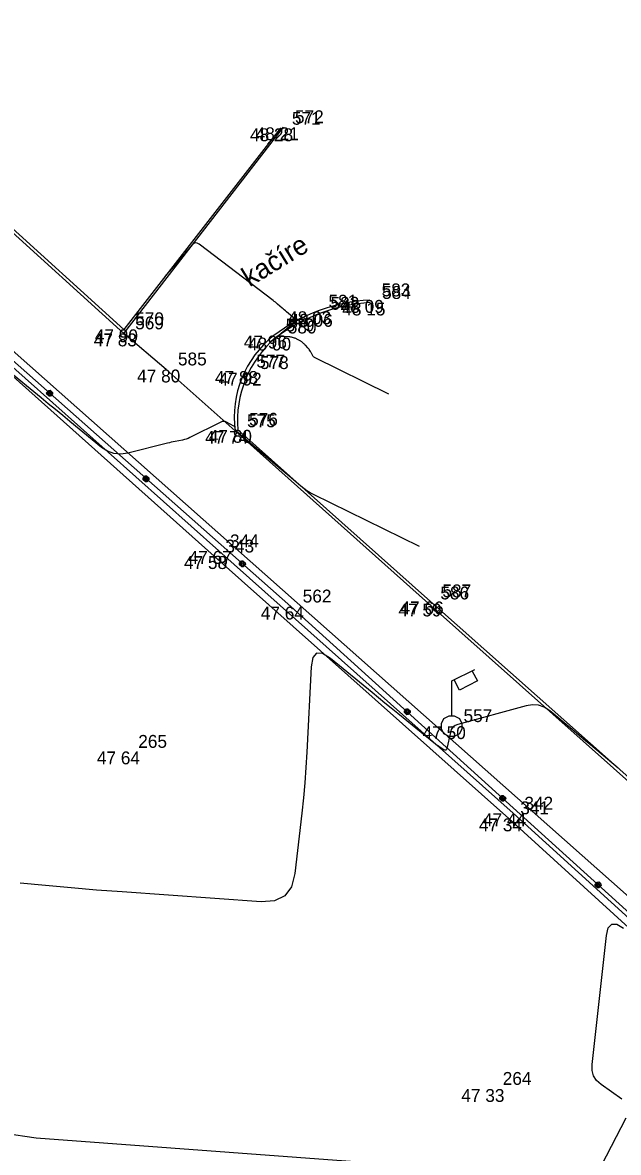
# Model space of a CAD drawing. Extents: x -702257 to -701487, y -1009871 to -1008841.
# Drawn here: x -701660.77 to -701649.22, y -1009023.63 to -1009001.71 of the extents above; entities that cross this region are included whole.
import ezdxf

# ---------------------------------------------------------------- set-up
doc = ezdxf.new("R2010")
doc.units = 0
for name, color, linetype in [('Ex_Major Contours', 7, 'Continuous'), ('Ex_Minor Contours', 7, 'Continuous'), ('Z_body', 7, 'Continuous'), ('Z_body_cisla', 7, 'Continuous'), ('Z_body_vysky_redukovane', 7, 'Continuous'), ('Z_katastr_hranice', 7, 'Continuous'), ('Z_komunikace', 7, 'Continuous'), ('Z_obruba', 7, 'Continuous'), ('Z_popisy', 7, 'Continuous'), ('Z_rozhranni', 7, 'Continuous'), ('Z_site_vo_znaky', 7, 'Continuous'), ('Z_zabradli', 7, 'Continuous'), ('Z_zabradli_znaky', 7, 'Continuous')]:
    doc.layers.add(name, color=color, linetype=linetype)

# ---------------------------------------------------------------- blocks, each defined once
blk = doc.blocks.new('POINT_DISPLAY')
blk.add_line((0, 0), (0, 0))
blk = doc.blocks.new('Z13')
for p, q in [((0, 0.88), (0.45, 1.1)), ((0, 0.2), (0, 0.88)), ((0.15, 0.7), (0.05, 0.9)), ((0.5, 0.88), (0.15, 0.7)), ((0.4, 1.07), (0.5, 0.88)), ((-0.2, 0.05), (-0.15, 0.15)), ((-0.2, -0.05), (-0.2, 0.05)), ((-0.15, 0.15), (-0.05, 0.2)), ((-0.05, 0.2), (0.05, 0.2)), ((0.05, 0.2), (0.15, 0.15)), ((0.15, 0.15), (0.2, 0.05)), ((0.2, 0.05), (0.2, -0.05)), ((-0.15, -0.15), (-0.2, -0.05)), ((-0.05, -0.2), (-0.15, -0.15)), ((0.05, -0.2), (-0.05, -0.2)), ((0.15, -0.15), (0.05, -0.2)), ((0.2, -0.05), (0.15, -0.15))]:
    blk.add_line(p, q)
blk = doc.blocks.new('Z530')
for p, q in [((-0.05, 0.03), (-0.03, 0.05)), ((-0.05, -0.03), (-0.05, 0.03)), ((-0.03, 0.05), (0.03, 0.05)), ((-0.03, -0.03), (-0.03, 0.03)), ((-0.03, 0.03), (0.03, 0.03)), ((-0.03, -0.03), (0.03, 0.03)), ((0.03, 0.05), (0.05, 0.03)), ((0.03, 0.03), (0.03, -0.03)), ((0.05, 0.03), (0.05, -0.03)), ((-0.03, -0.05), (-0.05, -0.03)), ((0.03, -0.03), (-0.03, -0.03)), ((0.03, -0.05), (-0.03, -0.05)), ((0.05, -0.03), (0.03, -0.05))]:
    blk.add_line(p, q)

msp = doc.modelspace()

# ---------------------------------------------------------------- linework, layer by layer
at = {"layer": 'Ex_Major Contours'}
msp.add_lwpolyline([(-701653.672, -1009008.916), (-701655.11, -1009008.209), (-701655.12, -1009008.203), (-701655.129, -1009008.196), (-701655.136, -1009008.187), (-701655.142, -1009008.177), (-701655.164, -1009008.134), (-701655.17, -1009008.123), (-701655.176, -1009008.113), (-701655.182, -1009008.103), (-701655.188, -1009008.092), (-701655.216, -1009008.051), (-701655.223, -1009008.04), (-701655.231, -1009008.031), (-701655.238, -1009008.021), (-701655.246, -1009008.012), (-701655.28, -1009007.973), (-701655.289, -1009007.964), (-701655.298, -1009007.955), (-701655.307, -1009007.946), (-701655.317, -1009007.938), (-701655.358, -1009007.905), (-701655.368, -1009007.897), (-701655.379, -1009007.889), (-701655.39, -1009007.882), (-701655.401, -1009007.876), (-701655.451, -1009007.85), (-701655.463, -1009007.844), (-701655.475, -1009007.838), (-701655.488, -1009007.834), (-701655.501, -1009007.829), (-701655.559, -1009007.813), (-701655.573, -1009007.809), (-701655.588, -1009007.807), (-701655.602, -1009007.805), (-701655.617, -1009007.803), (-701655.715, -1009007.798), (-701655.736, -1009007.796), (-701655.746, -1009007.795), (-701655.757, -1009007.795), (-701655.77, -1009007.795), (-701655.783, -1009007.795), (-701655.787, -1009007.796), (-701655.802, -1009007.799), (-701655.808, -1009007.8), (-701655.81, -1009007.801), (-701655.846, -1009007.815), (-701655.852, -1009007.817), (-701655.854, -1009007.816), (-701655.853, -1009007.814), (-701655.849, -1009007.811), (-701655.713, -1009007.697), (-701655.693, -1009007.68), (-701655.673, -1009007.663), (-701655.653, -1009007.647), (-701655.632, -1009007.63), (-701655.516, -1009007.539), (-701655.501, -1009007.527), (-701655.482, -1009007.513), (-701655.472, -1009007.505), (-701655.459, -1009007.496), (-701655.457, -1009007.494), (-701655.456, -1009007.492), (-701655.456, -1009007.489), (-701655.459, -1009007.487), (-701655.488, -1009007.462), (-701655.492, -1009007.458), (-701655.655, -1009007.32), (-701655.676, -1009007.302), (-701655.698, -1009007.283), (-701655.719, -1009007.264), (-701655.741, -1009007.246), (-701655.827, -1009007.171), (-701655.848, -1009007.152), (-701655.87, -1009007.134), (-701655.892, -1009007.117), (-701655.915, -1009007.099), (-701657.349, -1009006.007), (-701657.385, -1009005.987), (-701657.42, -1009005.983), (-701657.453, -1009005.994), (-701657.484, -1009006.022), (-701657.605, -1009006.165), (-701657.635, -1009006.201), (-701657.666, -1009006.236), (-701657.696, -1009006.272), (-701657.727, -1009006.307), (-701658.013, -1009006.634)], dxfattribs=at)
at = {"layer": 'Ex_Minor Contours'}
for points in [[(-701656.019, -1009004.068), (-701655.987, -1009004.031), (-701655.973, -1009004.015), (-701655.75, -1009003.751)], [(-701653.075, -1009011.875), (-701655.13, -1009010.865), (-701655.196, -1009010.83), (-701655.259, -1009010.792), (-701655.32, -1009010.749), (-701655.378, -1009010.703), (-701655.605, -1009010.509), (-701655.719, -1009010.412), (-701655.833, -1009010.316), (-701656.627, -1009009.64), (-701656.633, -1009009.633), (-701656.639, -1009009.625), (-701656.643, -1009009.616), (-701656.645, -1009009.607), (-701656.652, -1009009.568), (-701656.655, -1009009.559), (-701656.659, -1009009.551), (-701656.666, -1009009.544), (-701656.673, -1009009.539), (-701656.819, -1009009.461), (-701656.846, -1009009.45), (-701656.874, -1009009.446), (-701656.901, -1009009.449), (-701656.929, -1009009.459), (-701657.531, -1009009.761), (-701657.565, -1009009.776), (-701657.599, -1009009.789), (-701657.635, -1009009.8), (-701657.671, -1009009.808), (-701657.817, -1009009.836), (-701657.853, -1009009.843), (-701657.89, -1009009.851), (-701657.926, -1009009.859), (-701657.962, -1009009.868), (-701658.734, -1009010.063), (-701658.871, -1009010.083), (-701659.001, -1009010.07), (-701659.124, -1009010.026), (-701659.24, -1009009.95), (-701659.856, -1009009.447), (-701659.996, -1009009.332), (-701660.136, -1009009.218), (-701660.276, -1009009.103), (-701660.416, -1009008.989), (-701661.094, -1009008.434)], [(-701649.222, -1009016.175), (-701649.757, -1009015.724), (-701649.846, -1009015.648), (-701649.936, -1009015.573), (-701650.025, -1009015.499), (-701650.115, -1009015.424), (-701650.548, -1009015.064), (-701650.653, -1009014.994), (-701650.765, -1009014.955), (-701650.884, -1009014.945), (-701651.008, -1009014.965), (-701652.33, -1009015.327), (-701652.384, -1009015.349), (-701652.426, -1009015.382), (-701652.457, -1009015.426), (-701652.476, -1009015.482), (-701652.541, -1009015.79), (-701652.549, -1009015.813), (-701652.562, -1009015.825), (-701652.58, -1009015.826), (-701652.602, -1009015.816), (-701652.7, -1009015.753), (-701652.725, -1009015.737), (-701652.749, -1009015.721), (-701652.772, -1009015.703), (-701652.795, -1009015.685), (-701653.497, -1009015.114), (-701653.621, -1009015.013), (-701653.746, -1009014.911), (-701653.87, -1009014.81), (-701653.994, -1009014.708), (-701654.801, -1009014.045), (-701654.957, -1009013.947), (-701655.071, -1009013.942), (-701655.144, -1009014.03), (-701655.177, -1009014.211), (-701655.262, -1009015.866), (-701655.279, -1009016.161), (-701655.301, -1009016.456), (-701655.327, -1009016.75), (-701655.358, -1009017.045), (-701655.491, -1009018.22), (-701655.557, -1009018.475), (-701655.688, -1009018.651), (-701655.885, -1009018.748), (-701656.147, -1009018.766), (-701658.843, -1009018.576), (-701659.338, -1009018.539), (-701659.833, -1009018.499), (-701660.328, -1009018.454), (-701660.823, -1009018.405)], [(-701649.151, -1009022.599), (-701649.552, -1009022.311), (-701649.638, -1009022.233), (-701649.696, -1009022.142), (-701649.725, -1009022.039), (-701649.725, -1009021.923), (-701649.45, -1009019.42), (-701649.414, -1009019.272), (-701649.346, -1009019.199), (-701649.247, -1009019.202), (-701649.117, -1009019.281)], [(-701650.393, -1009025.518), (-701649.065, -1009022.961)], [(-701661.127, -1009023.257), (-701660.513, -1009023.344), (-701654.154, -1009023.818)]]:
    msp.add_lwpolyline(points, dxfattribs=at)
at = {"layer": 'Z_katastr_hranice'}
msp.add_line((-701670.25, -1008999.84), (-701645.42, -1009021.86), dxfattribs=at)
at = {"layer": 'Z_komunikace'}
for p, q in [((-701662.95, -1009006.8), (-701657.06, -1009012.06)), ((-701651.34, -1009017.15), (-701657.06, -1009012.06)), ((-701651.34, -1009017.15), (-701645.14, -1009022.81))]:
    msp.add_line(p, q, dxfattribs=at)
at = {"layer": 'Z_obruba'}
for p, q in [((-701663.37, -1009003.53), (-701658.81, -1009007.66)), ((-701663.42, -1009003.56), (-701658.81, -1009007.74)), ((-701658.81, -1009007.74), (-701655.71, -1009003.74)), ((-701655.78, -1009003.76), (-701658.81, -1009007.66)), ((-701656.97, -1009011.96), (-701662.85, -1009006.71)), ((-701652.9, -1009012.98), (-701656.65, -1009009.63)), ((-701656.6, -1009009.61), (-701652.86, -1009012.94)), ((-701656.97, -1009011.96), (-701651.26, -1009017.05)), ((-701647.65, -1009017.66), (-701652.9, -1009012.98)), ((-701652.86, -1009012.94), (-701647.63, -1009017.59)), ((-701645.14, -1009022.61), (-701651.26, -1009017.05))]:
    msp.add_line(p, q, dxfattribs=at)
for centre, major_axis, ratio, start_param, end_param in [((-701653.833, -1009010.468), (-2.896, 1.765), 0.996534, 5.319257, 5.914144), ((-701653.825, -1009010.555), (-1.584, -3.039), 0.993493, 3.684912, 4.26437), ((-701654.638, -1009009.358), (-2.027, -0.122), 0.992627, 5.323522, 6.358164), ((-701654.47, -1009009.437), (-2.113, 0.325), 0.994399, 5.572228, 6.517999)]:
    msp.add_ellipse(centre, major_axis=major_axis, ratio=ratio, start_param=start_param, end_param=end_param, dxfattribs=at)
at = {"layer": 'Z_rozhranni'}
for q in [(-701658.81, -1009007.74), (-701656.65, -1009009.63)]:
    msp.add_line((-701657.99, -1009008.44), q, dxfattribs=at)
at = {"layer": 'Z_zabradli'}
for p, q in [((-701655.57, -1009013.04), (-701664.37, -1009005.26)), ((-701646.83, -1009020.96), (-701655.57, -1009013.04))]:
    msp.add_line(p, q, dxfattribs=at)

# ---------------------------------------------------------------- block references
at = {"layer": 'Z_body'}
for p in [(-701655.78, -1009003.76), (-701655.71, -1009003.74), (-701654.04, -1009007.09), (-701654.03, -1009007.14), (-701655.06, -1009007.31), (-701655.03, -1009007.36), (-701658.81, -1009007.66), (-701658.81, -1009007.74), (-701655.9, -1009007.78), (-701655.86, -1009007.82), (-701657.99, -1009008.44), (-701656.46, -1009008.47), (-701656.39, -1009008.5), (-701656.65, -1009009.63), (-701656.6, -1009009.61), (-701657.06, -1009012.06), (-701656.97, -1009011.96), (-701652.9, -1009012.98), (-701652.86, -1009012.94), (-701655.57, -1009013.04), (-701652.45, -1009015.36), (-701658.75, -1009015.85), (-701651.34, -1009017.15), (-701651.26, -1009017.05), (-701651.68, -1009022.4)]:
    msp.add_blockref('POINT_DISPLAY', p, dxfattribs=at)
at = {"layer": 'Z_site_vo_znaky'}
msp.add_blockref('Z13', (-701652.45, -1009015.36), dxfattribs=at)
at = {"layer": 'Z_zabradli_znaky'}
for p, rotation in [((-701660.25, -1009008.9), -41.50000000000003), ((-701658.38, -1009010.56), -41.50000000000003), ((-701656.51, -1009012.21), -41.50000000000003), ((-701653.31, -1009015.08), -42.19999999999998), ((-701651.46, -1009016.76), -42.19999999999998), ((-701649.61, -1009018.44), -42.19999999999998)]:
    msp.add_blockref('Z530', p, dxfattribs=dict(at, rotation=rotation))

# ---------------------------------------------------------------- texts
at = {"layer": 'Z_body_cisla'}
for s, p in [('571', (-701655.55, -1009003.69)), ('572', (-701655.49, -1009003.66)), ('583', (-701653.81, -1009007.02)), ('584', (-701653.8, -1009007.07)), ('581', (-701654.84, -1009007.24)), ('582', (-701654.8, -1009007.28)), ('570', (-701658.59, -1009007.58)), ('569', (-701658.59, -1009007.66)), ('579', (-701655.67, -1009007.7)), ('580', (-701655.63, -1009007.74)), ('585', (-701657.76, -1009008.36)), ('577', (-701656.24, -1009008.4)), ('578', (-701656.17, -1009008.43)), ('575', (-701656.42, -1009009.56)), ('576', (-701656.38, -1009009.53)), ('344', (-701656.75, -1009011.89)), ('343', (-701656.84, -1009011.99)), ('562', (-701655.34, -1009012.96)), ('586', (-701652.67, -1009012.9)), ('587', (-701652.63, -1009012.86)), ('557', (-701652.22, -1009015.28)), ('265', (-701658.53, -1009015.78)), ('341', (-701651.12, -1009017.07)), ('342', (-701651.04, -1009016.98)), ('264', (-701651.46, -1009022.32))]:
    msp.add_text(s, height=0.25, dxfattribs=at).set_placement(p)
at = {"layer": 'Z_body_vysky_redukovane'}
for s, p in [('48 28', (-701656.363, -1009004.01)), ('48 21', (-701656.252, -1009003.99)), ('48 09', (-701654.603, -1009007.34)), ('48 15', (-701654.572, -1009007.39)), ('48 03', (-701655.623, -1009007.56)), ('48 06', (-701655.593, -1009007.61)), ('47 90', (-701659.373, -1009007.91)), ('47 83', (-701659.393, -1009007.99)), ('47 96', (-701656.483, -1009008.03)), ('48 00', (-701656.402, -1009008.07)), ('47 80', (-701658.552, -1009008.69)), ('47 88', (-701657.043, -1009008.72)), ('47 92', (-701656.973, -1009008.75)), ('47 74', (-701657.233, -1009009.88)), ('47 80', (-701657.162, -1009009.86)), ('47 58', (-701657.643, -1009012.31)), ('47 67', (-701657.553, -1009012.21)), ('47 59', (-701653.483, -1009013.23)), ('47 66', (-701653.443, -1009013.19)), ('47 64', (-701656.153, -1009013.29)), ('47 50', (-701653.013, -1009015.61)), ('47 64', (-701659.333, -1009016.1)), ('47 34', (-701651.923, -1009017.4)), ('47 44', (-701651.843, -1009017.3)), ('47 33', (-701652.263, -1009022.65))]:
    msp.add_text(s, height=0.25, dxfattribs=at).set_placement(p)
at = {"layer": 'Z_popisy'}
msp.add_text('kačíre', height=0.38, rotation=31.5, dxfattribs=at).set_placement((-701656.371, -1009006.847))

doc.saveas('drawing.dxf')
